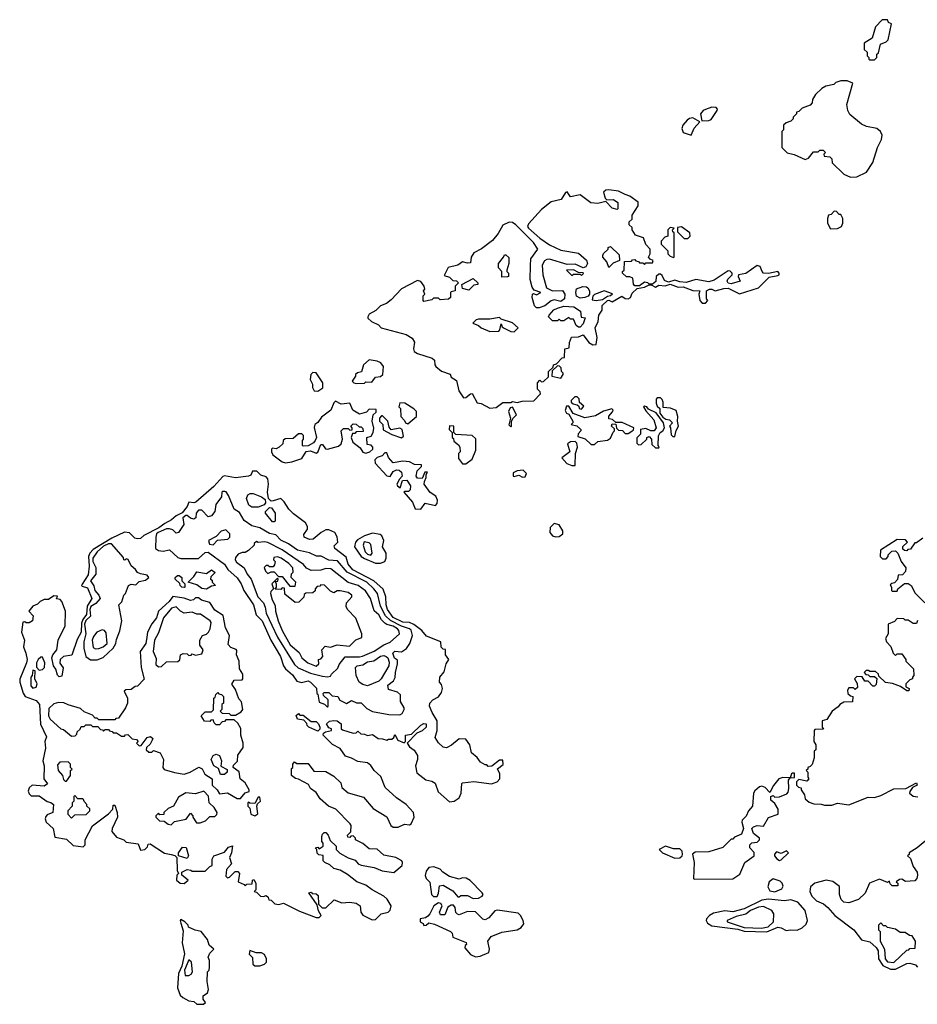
# Model space of a CAD drawing. Extents: x 2769579 to 2883812, y 684207 to 828660.
# Tile 281 of 505: x 2795293 to 2800871, y 808673 to 814790. Entities that reach past the tile are written whole.
import ezdxf

# ---------------------------------------------------------------- set-up
doc = ezdxf.new("R2010")
doc.units = 0

msp = doc.modelspace()

# ---------------------------------------------------------------- linework, layer by layer
at = {"layer": '0CON02XD'}
for points in [[(2800605, 814540), (2800620, 814555), (2800620, 814575), (2800630, 814585), (2800641.7, 814638.3), (2800678.3, 814651.7), (2800690, 814665), (2800710, 814765), (2800691.7, 814771.7), (2800685, 814790), (2800651.7, 814788.3), (2800610, 814745), (2800590, 814675), (2800540, 814645), (2800540, 814605), (2800558.3, 814588.3), (2800560, 814565), (2800570, 814555), (2800570, 814545), (2800575, 814540), (2800605, 814540)], [(2800455, 813812.5), (2800495, 813813.3), (2800555, 813843.3), (2800595, 813902.5), (2800623.6, 813996.4), (2800647.5, 814045), (2800651.7, 814071.7), (2800642.5, 814095), (2800620, 814115), (2800555, 814127.5), (2800525, 814140), (2800451.7, 814201.7), (2800438.8, 814225), (2800433, 814263), (2800470, 814395), (2800435, 814410), (2800395, 814410), (2800365, 814400), (2800351.7, 814388.3), (2800303, 814377), (2800277, 814363), (2800237.5, 814325), (2800220, 814295), (2800217, 814273), (2800205, 814260), (2800155, 814240), (2800135, 814220), (2800120, 814215), (2800120, 814205), (2800100, 814185), (2800100, 814175), (2800085, 814160), (2800055, 814150), (2800040, 814135), (2800040, 814105), (2800030, 814095), (2800030, 813995), (2800063, 813963), (2800105, 813952.5), (2800175, 813922.5), (2800195, 813930), (2800225, 813970), (2800255, 813970), (2800265, 813980), (2800285, 813980), (2800300, 813965), (2800290, 813955), (2800291.7, 813941.7), (2800328.3, 813938.3), (2800340, 813925), (2800341.7, 813901.7), (2800415, 813830), (2800455, 813812.5)], [(2799531.7, 814161.7), (2799575, 814163.3), (2799589.5, 814170.5), (2799627.5, 814225), (2799630, 814235), (2799620, 814245), (2799595, 814245.8), (2799555, 814232), (2799540, 814225), (2799523.3, 814205), (2799531.7, 814161.7)], [(2799465, 814072.5), (2799483.9, 814116.1), (2799520, 814155), (2799475, 814180), (2799455, 814175.8), (2799440, 814165), (2799413.3, 814135), (2799407.5, 814115), (2799415, 814090), (2799465, 814072.5)], [(2798215, 812377.5), (2798255, 812380), (2798295, 812412.5), (2798345, 812412.5), (2798355, 812417.5), (2798385, 812412.5), (2798415, 812420), (2798488.3, 812421.7), (2798530, 812465), (2798528.3, 812478.3), (2798510, 812495), (2798510, 812535), (2798525, 812550), (2798535, 812540), (2798548.3, 812541.7), (2798578.3, 812571.7), (2798580, 812605), (2798608.3, 812631.7), (2798610, 812645), (2798628.3, 812651.7), (2798665, 812690), (2798678.3, 812691.7), (2798680, 812745), (2798708.3, 812751.7), (2798710, 812785), (2798721.7, 812818.3), (2798765, 812820), (2798795, 812832.5), (2798830, 812785), (2798855, 812770), (2798875, 812772.5), (2798882.5, 812815), (2798870, 812875), (2798887.5, 812915), (2798892.5, 812955), (2798912.5, 812985), (2798912.5, 813015), (2798945, 813045.8), (2798955, 813048), (2798975, 813037.5), (2799035, 813073.3), (2799055, 813058), (2799075, 813055.8), (2799088.8, 813065), (2799098.3, 813091.7), (2799129.3, 813120.7), (2799175, 813128.8), (2799205, 813142.5), (2799221.7, 813141.7), (2799245, 813127.5), (2799265, 813140), (2799305, 813136.7), (2799335, 813147.5), (2799385, 813128.8), (2799415, 813130), (2799475, 813106.7), (2799520, 813105), (2799512.5, 813085), (2799520, 813045), (2799535, 813030), (2799555, 813030), (2799570, 813045), (2799560, 813055), (2799560, 813105), (2799580, 813115), (2799595, 813116), (2799615, 813106.2), (2799669.1, 813120.9), (2799695, 813121.4), (2799765, 813086.7), (2799885, 813123.8), (2799905.7, 813144.3), (2799950, 813190), (2800005, 813200), (2800012.5, 813205), (2800012.5, 813215), (2800005, 813226.2), (2799946, 813214), (2799916, 813216), (2799906.7, 813225), (2799895, 813257.5), (2799875, 813262.5), (2799806, 813214), (2799760, 813205), (2799757.5, 813195), (2799770, 813165), (2799715, 813149.2), (2799695, 813153.8), (2799688.8, 813165), (2799692.7, 813177.3), (2799720, 813205), (2799720, 813215), (2799708.3, 813228.3), (2799695, 813230), (2799607.7, 813172.3), (2799575, 813162.5), (2799495, 813176.7), (2799435, 813158), (2799395, 813161.2), (2799365, 813171.2), (2799325, 813160), (2799300.8, 813170.8), (2799285, 813200), (2799275, 813210), (2799265, 813210), (2799247.5, 813195), (2799246.1, 813163.9), (2799225, 813147.5), (2799205, 813147.5), (2799195.9, 813155.9), (2799175, 813160), (2799145, 813136.7), (2799115, 813136.2), (2799107.3, 813147.3), (2799103.3, 813183.3), (2799085, 813192.5), (2799063, 813193), (2799040, 813215), (2799040, 813225), (2799050, 813235), (2799051.7, 813288.3), (2799095, 813290), (2799101.7, 813298.3), (2799115, 813300), (2799121.7, 813291.7), (2799138.3, 813288.3), (2799145, 813280), (2799165, 813280), (2799175, 813270), (2799185, 813280), (2799225, 813280), (2799230, 813295), (2799211.7, 813301.7), (2799200, 813315), (2799210, 813335), (2799210, 813365), (2799183, 813393), (2799170, 813435), (2799120.7, 813450.7), (2799100, 813485), (2799098.3, 813498.3), (2799080, 813515), (2799080, 813535), (2799098.3, 813551.7), (2799100, 813575), (2799136.4, 813633.6), (2799135.9, 813655.9), (2799085, 813693.3), (2799055, 813703.8), (2799015, 813723.8), (2798955, 813733.3), (2798935, 813731.2), (2798921.7, 813718.3), (2798931.2, 813681.2), (2798941.7, 813671.7), (2798983, 813673), (2799010, 813655), (2799010, 813615), (2799005, 813610), (2798975, 813620), (2798935, 813660), (2798885, 813647.5), (2798843, 813653), (2798775, 813702.5), (2798715, 813690), (2798695, 813720), (2798685, 813716.7), (2798656.9, 813673.1), (2798595, 813657.5), (2798535, 813611.4), (2798455, 813522.5), (2798448.9, 813505), (2798453.9, 813493.9), (2798525, 813432.9), (2798585, 813391.1), (2798655, 813359.2), (2798765, 813338.8), (2798815.9, 813295.9), (2798821.2, 813275), (2798811.2, 813255), (2798795, 813249.4), (2798745, 813271.9), (2798695, 813268.2), (2798585, 813301.4), (2798569.4, 813300.6), (2798555, 813292), (2798540, 813265), (2798544.3, 813205), (2798567.5, 813125), (2798605, 813106.2), (2798666.9, 813106.9), (2798680.8, 813085), (2798678, 813055), (2798655, 813038.6), (2798615, 813048.8), (2798596.1, 813043.9), (2798557, 813013), (2798520.3, 812999.7), (2798505, 812999.2), (2798491.7, 813011.7), (2798477.5, 813065), (2798480, 813085), (2798485, 813090), (2798505, 813080), (2798532.5, 813095), (2798489.3, 813109.3), (2798477.5, 813127.5), (2798466.2, 813175), (2798466.4, 813263.6), (2798470, 813305), (2798512.5, 813365), (2798485, 813406.7), (2798375.6, 813515), (2798355, 813529.5), (2798335, 813531.5), (2798295, 813512.9), (2798267.3, 813462.7), (2798232.1, 813417.9), (2798162.7, 813367.3), (2798115, 813341.2), (2798098.8, 813315), (2798095, 813280), (2798075, 813276.7), (2798045, 813286), (2798015, 813266), (2797955, 813250), (2797931.7, 813201.7), (2797965, 813190), (2797985, 813170), (2798008.3, 813168.3), (2798020, 813155), (2798000, 813135), (2798000, 813105), (2797975, 813100), (2797970, 813095), (2797970, 813065), (2797957, 813053), (2797905, 813050), (2797895, 813060), (2797865, 813060), (2797855, 813050), (2797805, 813040), (2797800, 813045), (2797800, 813075), (2797810, 813085), (2797802.5, 813105), (2797810, 813115), (2797807.5, 813135), (2797785, 813163.3), (2797765, 813169.2), (2797665, 813117.1), (2797601.2, 813048.8), (2797572.2, 813027.8), (2797535, 813012.2), (2797506.5, 812983.5), (2797465, 812960.8), (2797455.7, 812945), (2797457.1, 812935), (2797480, 812915), (2797523.8, 812895), (2797540, 812875), (2797695, 812834), (2797731.9, 812811.9), (2797746.9, 812786.9), (2797740.8, 812745), (2797745, 812728.8), (2797765, 812716), (2797857, 812687), (2797870, 812675), (2797872.5, 812645), (2797880, 812635), (2797915, 812607.5), (2797968.3, 812588.3), (2797975, 812570), (2798008.3, 812548.3), (2798022.5, 812485), (2798051.7, 812441.7), (2798065, 812442.5), (2798093.9, 812466.1), (2798105, 812467.5), (2798135, 812410), (2798160, 812405), (2798215, 812377.5)], [(2800331.7, 813491.7), (2800375, 813492.5), (2800400, 813505), (2800407.5, 813525), (2800407.5, 813555), (2800395, 813580), (2800385, 813580), (2800368.3, 813598.3), (2800355, 813600), (2800335, 813580), (2800320, 813575), (2800312.5, 813555), (2800312.5, 813525), (2800331.7, 813491.7)], [(2799355, 813312.5), (2799360, 813315), (2799360, 813465), (2799351.7, 813471.7), (2799350, 813485), (2799360, 813495), (2799335, 813500), (2799320, 813485), (2799320, 813445), (2799301.7, 813438.3), (2799280, 813415), (2799280, 813395), (2799320, 813355), (2799320, 813335), (2799335, 813320), (2799355, 813312.5)], [(2799445, 813430), (2799460, 813445), (2799456.4, 813466.4), (2799405, 813502.5), (2799381.7, 813498.3), (2799381.7, 813471.7), (2799421.7, 813431.7), (2799445, 813430)], [(2798955, 813250), (2798942.5, 813285), (2798917.5, 813315), (2798917.5, 813325), (2798921.7, 813338.3), (2798950, 813365), (2798950, 813375), (2798965, 813380), (2799018.3, 813328.3), (2799020, 813295), (2798981.7, 813278.3), (2798955, 813250)], [(2798290, 813190), (2798290, 813225), (2798268.3, 813248.3), (2798267.5, 813275), (2798300, 813315), (2798305, 813330), (2798315, 813330), (2798331.7, 813311.7), (2798332.5, 813275), (2798320, 813235), (2798320, 813225), (2798330, 813215), (2798330, 813195), (2798325, 813192.5), (2798290, 813190)], [(2798785, 813200), (2798797.5, 813212.5), (2798795, 813216.7), (2798765, 813220), (2798735, 813236.7), (2798690, 813235), (2798725, 813200), (2798735, 813210), (2798775, 813210), (2798785, 813200)], [(2798085, 813110), (2798045, 813120), (2798040, 813145), (2798111.7, 813181.7), (2798140, 813155), (2798140, 813145), (2798115, 813140), (2798085, 813110)], [(2798775, 813060), (2798752.9, 813072.9), (2798748, 813095), (2798752.3, 813117.7), (2798792.3, 813132.3), (2798815, 813131.2), (2798824.2, 813124.2), (2798834.3, 813105), (2798834.4, 813085), (2798825, 813071.9), (2798805, 813063.5), (2798775, 813060)], [(2798875, 813045.8), (2798915, 813051.1), (2798945, 813073.1), (2798965, 813076.7), (2798976.2, 813086.2), (2798925, 813105.8), (2798865, 813083.8), (2798855, 813072.5), (2798850, 813050), (2798875, 813045.8)], [(2798775, 812880), (2798765, 812880), (2798750.7, 812890.7), (2798735, 812930), (2798715, 812930), (2798705, 812940), (2798675, 812920), (2798655, 812920), (2798645, 812930), (2798635, 812920), (2798605, 812920), (2798580, 812945), (2798582.5, 812955), (2798613.2, 812986.8), (2798635, 812998.6), (2798675, 813009.4), (2798736.6, 813006.6), (2798778.8, 812978.8), (2798781.7, 812941.7), (2798807, 812937), (2798795, 812900), (2798775, 812880)], [(2798365, 812850), (2798390, 812875), (2798356.1, 812906.1), (2798285, 812930), (2798275, 812940), (2798215, 812930), (2798145, 812930), (2798130, 812925), (2798110, 812905), (2798145, 812890), (2798160, 812875), (2798215, 812852.5), (2798270, 812855), (2798277, 812863), (2798285, 812900), (2798291.7, 812881.7), (2798303, 812873), (2798345, 812852.5), (2798365, 812850)], [(2797385, 812530), (2797435, 812532.5), (2797445, 812540), (2797481.7, 812538.3), (2797505, 812570), (2797536.2, 812573.8), (2797550, 812585), (2797553.3, 812635), (2797537.5, 812657.5), (2797515, 812668.8), (2797465, 812677.5), (2797430, 812645), (2797416.7, 812603.3), (2797393, 812597), (2797380, 812585), (2797380, 812575), (2797360, 812545), (2797370, 812535), (2797385, 812530)], [(2798655, 812562.5), (2798670, 812585), (2798670, 812595), (2798660, 812605), (2798658.3, 812628.3), (2798648.3, 812638.3), (2798635, 812640), (2798601.7, 812608.3), (2798600, 812575), (2798655, 812562.5)], [(2797145, 812482.5), (2797177, 812503), (2797176.7, 812535), (2797136.4, 812596.4), (2797115, 812597.5), (2797102.5, 812585), (2797097.5, 812555), (2797112.5, 812525), (2797113.3, 812505), (2797122.5, 812485), (2797145, 812482.5)], [(2796945, 812036.7), (2796985, 812043.3), (2797046.2, 812063.8), (2797073, 812107), (2797100.7, 812110.7), (2797135, 812097.5), (2797145, 812102.5), (2797165, 812150), (2797175, 812150), (2797192.5, 812125), (2797205, 812121.2), (2797275, 812141.2), (2797290, 812155), (2797300, 812185), (2797290, 812235), (2797305, 812250), (2797335, 812250), (2797345, 812240), (2797358.3, 812241.7), (2797360, 812255), (2797350, 812265), (2797365, 812280), (2797385, 812276.7), (2797401.7, 812261.7), (2797415, 812260), (2797425, 812250), (2797427.5, 812232.5), (2797385, 812230), (2797375, 812220), (2797361.7, 812218.3), (2797352.5, 812195), (2797363.8, 812165), (2797409.3, 812129.3), (2797425, 812102.5), (2797445, 812097.5), (2797470, 812105), (2797487, 812123), (2797487.5, 812135), (2797477, 812147), (2797451.7, 812151.7), (2797450, 812195), (2797476.4, 812203.6), (2797490, 812225), (2797493, 812253), (2797482.5, 812295), (2797490, 812335), (2797508.3, 812351.7), (2797508.3, 812368.3), (2797465, 812370), (2797448.3, 812351.7), (2797405, 812340), (2797363.6, 812363.6), (2797345, 812407.5), (2797291.7, 812401.7), (2797255, 812420), (2797245, 812410), (2797226.4, 812363.6), (2797168.3, 812321.7), (2797145, 812287.5), (2797127.5, 812275), (2797123, 812257), (2797136.7, 812195), (2797130, 812175), (2797118, 812162), (2797085, 812142.5), (2797055, 812140), (2797050, 812145), (2797050, 812175), (2797056.4, 812183.6), (2797056.4, 812206.4), (2797047, 812217), (2797025, 812217.5), (2796991.7, 812188.3), (2796943, 812187), (2796930, 812175), (2796927.5, 812155), (2796906.1, 812133.9), (2796886.4, 812123.6), (2796865, 812127.5), (2796858.3, 812121.7), (2796857.5, 812105), (2796867, 812087), (2796925, 812042.5), (2796945, 812036.7)], [(2798785, 812370), (2798798.3, 812388.3), (2798772.5, 812412.5), (2798770, 812435), (2798757, 812447), (2798743, 812447), (2798720, 812425), (2798720, 812415), (2798733, 812403), (2798757.5, 812397.5), (2798768.3, 812388.3), (2798770, 812375), (2798785, 812370)], [(2799365, 812200), (2799373, 812237), (2799387.5, 812265), (2799380, 812295), (2799382.5, 812325), (2799371.7, 812361.7), (2799336.4, 812376.4), (2799291.7, 812381.7), (2799292.5, 812415), (2799285, 812430), (2799275, 812440), (2799255, 812440), (2799248.3, 812431.7), (2799248.3, 812408.3), (2799255, 812390), (2799270, 812375), (2799270, 812345), (2799290, 812320), (2799308.3, 812308.3), (2799330, 812305), (2799350, 812285), (2799330, 812265), (2799337.5, 812255), (2799341.7, 812211.7), (2799351.7, 812201.7), (2799365, 812200)], [(2797705, 812280), (2797760, 812325), (2797760, 812355), (2797743, 812373), (2797687, 812407), (2797655, 812410), (2797650, 812385), (2797660, 812375), (2797662.5, 812325), (2797685, 812300), (2797690, 812285), (2797705, 812280)], [(2798345, 812260), (2798350, 812265), (2798350, 812295), (2798360, 812315), (2798380, 812335), (2798355, 812382.5), (2798340.7, 812379.3), (2798330, 812355), (2798342.5, 812315), (2798333.3, 812273.3), (2798345, 812260)], [(2798865, 812150), (2798885, 812170), (2798945, 812177.5), (2798965, 812190), (2798981.7, 812228.3), (2798990, 812235), (2798988.3, 812248.3), (2798970, 812265), (2798975, 812280), (2798998.3, 812278.3), (2799001.7, 812251.7), (2799015, 812240), (2799038.3, 812238.3), (2799055, 812220), (2799075, 812220), (2799097, 812233), (2799108.3, 812241.7), (2799110, 812255), (2799037, 812287), (2798998.3, 812288.3), (2798977, 812307), (2798955, 812310), (2798953.9, 812326.1), (2798977, 812353), (2798980, 812365), (2798971.7, 812371.7), (2798921.4, 812358.6), (2798870.5, 812329.5), (2798805, 812317.5), (2798733, 812343), (2798705, 812390), (2798691.7, 812388.3), (2798682.5, 812362.5), (2798690, 812345), (2798705, 812340), (2798730, 812295), (2798730, 812285), (2798720, 812275), (2798755, 812267.5), (2798780, 812245), (2798780, 812235), (2798763, 812217), (2798761.7, 812201.7), (2798807, 812187), (2798845, 812150), (2798865, 812150)], [(2799265, 812130), (2799267, 812137), (2799260, 812145), (2799262.5, 812205), (2799273.6, 812226.4), (2799290, 812235), (2799300, 812255), (2799293.3, 812285), (2799248.3, 812348.3), (2799200, 812370), (2799190, 812385), (2799175, 812390), (2799170, 812385), (2799185, 812360), (2799233.3, 812305), (2799248.8, 812255), (2799235, 812236.7), (2799215, 812236.7), (2799185, 812250), (2799150, 812245), (2799150, 812215), (2799128.3, 812191.7), (2799128.3, 812158.3), (2799138.3, 812148.3), (2799155, 812150), (2799190, 812185), (2799190, 812195), (2799205, 812200), (2799220, 812185), (2799221.7, 812151.7), (2799245, 812130), (2799265, 812130)], [(2797665, 812192.5), (2797677.5, 812202.5), (2797670, 812245), (2797655, 812252.5), (2797602.5, 812242.5), (2797588.3, 812258.3), (2797580, 812295), (2797548.3, 812328.3), (2797541.7, 812328.3), (2797530, 812315), (2797530, 812295), (2797550, 812275), (2797551.7, 812241.7), (2797605, 812212.5), (2797665, 812192.5)], [(2798065, 812030), (2798105, 812060), (2798127.5, 812115), (2798127, 812187), (2798105, 812207.5), (2798002.5, 812212.5), (2797990, 812225), (2797990, 812265), (2797963, 812267), (2797962.5, 812245), (2797980, 812225), (2797980, 812195), (2797988.3, 812188.3), (2797991.7, 812171.7), (2798019.3, 812149.3), (2798027.5, 812135), (2798030, 812105), (2798020, 812095), (2798020, 812065), (2798045, 812030), (2798065, 812030)], [(2798745, 812020), (2798746.2, 812095), (2798760, 812135), (2798755, 812160), (2798745, 812170), (2798715, 812166.7), (2798697.5, 812155), (2798712.5, 812105), (2798662.5, 812067.5), (2798693.9, 812033.9), (2798725, 812020), (2798745, 812020)], [(2797785, 811750), (2797813, 811787), (2797877, 811773), (2797887.5, 811785), (2797890, 811805), (2797880, 811830), (2797843.6, 811853.6), (2797807.5, 811905), (2797808.3, 811921.7), (2797820, 811945), (2797820, 811965), (2797828.3, 811978.3), (2797811.7, 811978.3), (2797795, 811940), (2797765, 811942.5), (2797757.5, 811955), (2797763, 811987), (2797790, 812015), (2797790, 812025), (2797747, 812027), (2797715, 812043.3), (2797675, 812047.5), (2797615, 812037.5), (2797585, 812070), (2797575, 812100), (2797561.7, 812098.3), (2797545, 812080), (2797515, 812070), (2797500, 812055), (2797502.5, 812035), (2797575, 811956.2), (2797595, 811952.5), (2797615, 811983.3), (2797635, 811993.3), (2797651.7, 811991.7), (2797665, 811980), (2797670, 811955), (2797652.5, 811935), (2797637.5, 811905), (2797640, 811895), (2797658.3, 811881.7), (2797671.7, 811928.3), (2797699.3, 811929.3), (2797722.5, 811895), (2797720, 811870), (2797710, 811860), (2797685, 811860), (2797680, 811855), (2797733.6, 811793.6), (2797750.7, 811750.7), (2797785, 811750)], [(2798418.3, 811948.3), (2798435, 811950), (2798441.7, 811971.7), (2798421.7, 811991.7), (2798385, 811987.5), (2798360, 811975), (2798360, 811955), (2798365, 811952.5), (2798395, 811960), (2798418.3, 811948.3)], [(2797482.5, 809197.5), (2797505, 809200), (2797540, 809235), (2797583.9, 809246.1), (2797595, 809257.5), (2797602, 809285), (2797576.8, 809326.8), (2797555.8, 809345.8), (2797482.5, 809385), (2797445, 809412.5), (2797387.5, 809435), (2797330.7, 809480.7), (2797285, 809507.5), (2797245, 809517.5), (2797220.7, 809540.7), (2797190, 809555), (2797180, 809565), (2797178.3, 809598.3), (2797151.7, 809601.7), (2797141.7, 809611.7), (2797140, 809635), (2797130, 809645), (2797145, 809650), (2797155, 809640), (2797180, 809655), (2797180, 809675), (2797170, 809685), (2797170, 809715), (2797175, 809730), (2797185, 809740), (2797195, 809740), (2797210, 809725), (2797221.7, 809691.7), (2797260, 809655), (2797260, 809635), (2797281.7, 809611.7), (2797335, 809583.3), (2797378.3, 809568.3), (2797397, 809547), (2797415, 809537.5), (2797495, 809522.5), (2797545, 809502.5), (2797617.5, 809492.5), (2797670, 809535), (2797672.5, 809555), (2797667.5, 809565), (2797630, 809585), (2797555, 809600), (2797515, 809637.5), (2797465, 809640), (2797425, 809672.5), (2797380, 809695), (2797380, 809705), (2797365, 809720), (2797351.7, 809718.3), (2797345, 809710), (2797331.7, 809711.7), (2797330, 809725), (2797350, 809745), (2797352.5, 809785), (2797347.5, 809795), (2797257.5, 809885), (2797212.5, 809905), (2797160.7, 809950.7), (2797135, 809990), (2797100, 810015), (2797088.3, 810038.3), (2797025, 810072.5), (2797006.7, 810076.7), (2796982.5, 810095), (2796982.5, 810137.5), (2796990, 810145), (2796990, 810165), (2797000, 810180), (2797015, 810170), (2797085, 810170), (2797121.7, 810121.7), (2797195, 810120), (2797245, 810090), (2797288.3, 810048.3), (2797295, 810020), (2797335, 809987.5), (2797429.3, 809959.3), (2797490.5, 809890.5), (2797575, 809837.5), (2797600, 809785), (2797613, 809773), (2797645, 809773.8), (2797685, 809792.5), (2797715, 809787.5), (2797726.1, 809793.9), (2797743.8, 809835), (2797741.2, 809865), (2797695.6, 809915.6), (2797635, 809956.7), (2797565, 810020), (2797538, 810088), (2797496.1, 810126.1), (2797475, 810157.5), (2797455, 810173.3), (2797395, 810181.2), (2797355, 810203.3), (2797317.5, 810215), (2797285, 810263.3), (2797237, 810287), (2797180, 810345), (2797181.7, 810358.3), (2797193, 810367), (2797230, 810375), (2797230, 810385), (2797215, 810390), (2797200, 810415), (2797218.3, 810431.7), (2797245, 810436.2), (2797265, 810433.8), (2797290, 810415), (2797290, 810385), (2797298.3, 810378.3), (2797365, 810357.5), (2797385, 810360), (2797395, 810370), (2797413, 810353), (2797435, 810352.5), (2797455, 810343.3), (2797485, 810350), (2797520, 810325), (2797548.3, 810321.7), (2797575, 810313.3), (2797585, 810320), (2797605, 810320), (2797618.3, 810331.7), (2797625, 810350), (2797642.5, 810315), (2797681.7, 810298.3), (2797690, 810305), (2797690, 810345), (2797728.3, 810351.7), (2797785, 810407.5), (2797805, 810417.5), (2797820, 810415), (2797820, 810395), (2797795, 810372.5), (2797761.7, 810358.3), (2797700, 810295), (2797715, 810272.5), (2797745, 810252.5), (2797765, 810220), (2797766.1, 810193.9), (2797753.3, 810155), (2797761.4, 810111.4), (2797817.3, 810067.3), (2797855, 810060), (2797875, 810048), (2797893.2, 809993.2), (2797965, 809931.2), (2797992.5, 809935), (2798023.6, 809956.4), (2798037.5, 809985), (2798040, 810045), (2798045, 810050), (2798115, 810057.5), (2798225, 810043.8), (2798260, 810055), (2798277.5, 810075), (2798277.5, 810105), (2798263, 810137), (2798297, 810163), (2798295, 810190), (2798275, 810190), (2798227, 810153), (2798205, 810150), (2798195, 810160), (2798185, 810160), (2798157, 810177), (2798136.4, 810206.4), (2798100, 810235), (2798090, 810285), (2798065, 810320), (2798025, 810322.5), (2797977, 810283), (2797945, 810267.5), (2797925, 810270), (2797895, 810297.5), (2797875, 810330), (2797887.5, 810375), (2797887.5, 810435), (2797857, 810487), (2797840, 810525), (2797842.5, 810545), (2797860, 810565), (2797895, 810583.3), (2797915, 810610), (2797920, 810635), (2797915, 810660), (2797902.5, 810675), (2797903.3, 810705), (2797930.7, 810739.3), (2797942.3, 810787.7), (2797960, 810815), (2797940, 810845), (2797938.3, 810878.3), (2797925, 810880), (2797913, 810893), (2797910, 810925), (2797820.8, 810960.8), (2797792.5, 810995), (2797742.7, 811032.7), (2797715, 811044.2), (2797675, 811047.5), (2797615, 811076), (2797579.2, 811125), (2797570.8, 811155), (2797568.8, 811205), (2797551.7, 811251.7), (2797493.2, 811303.2), (2797363.2, 811373.2), (2797335, 811407.5), (2797321.2, 811451.2), (2797252.5, 811505), (2797248.3, 811521.7), (2797270, 811545), (2797266.4, 811576.4), (2797252.5, 811605), (2797215, 811620), (2797195, 811620), (2797167.5, 811605), (2797117, 811563), (2797095, 811560), (2797060, 811575), (2797058.3, 811591.7), (2797082.5, 811625), (2797081.7, 811641.7), (2797070, 811665), (2796995, 811720), (2796965, 811750), (2796937.5, 811795), (2796916.2, 811816.2), (2796868.3, 811801.7), (2796855, 811800), (2796840, 811815), (2796834, 811855), (2796840, 811905), (2796835, 811937.5), (2796825, 811950), (2796791.2, 811961.2), (2796765.9, 811985.9), (2796740, 811985), (2796728.8, 811961.2), (2796715.8, 811954.2), (2796635, 811942.9), (2796565, 811955.8), (2796555, 811952), (2796499.2, 811890.8), (2796387.1, 811792.9), (2796375, 811788.1), (2796345, 811793.3), (2796333.1, 811765), (2796302.7, 811727.3), (2796265, 811708.5), (2796237.6, 811682.4), (2796195, 811661.1), (2796157.6, 811632.4), (2796065, 811585.5), (2796045, 811567.5), (2796025, 811564), (2796008.9, 811568.9), (2795975, 811601.4), (2795945, 811606.5), (2795865, 811569.5), (2795750.8, 811499.2), (2795728.9, 811475), (2795721.8, 811455), (2795725.6, 811395), (2795718.9, 811341.1), (2795682.5, 811282.5), (2795677.5, 811275), (2795681.2, 811271.2), (2795715, 811260), (2795741.2, 811195), (2795712.5, 811147.5), (2795708.1, 811095), (2795685.4, 811064.6), (2795678, 811042), (2795675.7, 810985), (2795651.2, 810938.8), (2795617, 810843), (2795565, 810833.8), (2795544.1, 810815.9), (2795543.6, 810793.6), (2795563, 810763), (2795555, 810712.5), (2795538.3, 810708.3), (2795527.5, 810717.5), (2795517.5, 810755), (2795503.3, 810775), (2795493.8, 810825), (2795500, 810845), (2795523.3, 810875), (2795533.3, 810935), (2795576, 811025), (2795578.8, 811115), (2795556.1, 811176.1), (2795545, 811187.5), (2795521.7, 811191.7), (2795528.3, 811208.3), (2795505, 811210), (2795471.7, 811188.3), (2795445, 811187.5), (2795420, 811175), (2795405, 811160), (2795375, 811147.5), (2795350, 811115), (2795377, 811087), (2795372.5, 811055), (2795353, 811043), (2795333, 811043), (2795325, 811050), (2795313, 811047), (2795303.8, 810985), (2795322.5, 810935), (2795317.5, 810895), (2795332.5, 810855), (2795338.8, 810815), (2795335.8, 810794.2), (2795293.6, 810693.6), (2795293.3, 810675), (2795315.9, 810605.9), (2795326.4, 810586.4), (2795395, 810560), (2795416.7, 810535), (2795423.6, 810413.6), (2795460, 810335), (2795450, 810305), (2795453.3, 810265), (2795436.7, 810185), (2795446.2, 810155), (2795443.8, 810075), (2795467, 810043), (2795445, 810027.5), (2795370, 810035), (2795351.7, 810018.3), (2795347, 809997), (2795351.7, 809981.7), (2795365, 809967.5), (2795415, 809967.5), (2795465, 809932.5), (2795487, 809927), (2795502.5, 809915), (2795500, 809865), (2795465, 809850), (2795455, 809840), (2795452.5, 809825), (2795457.5, 809805), (2795501.2, 809765), (2795511.7, 809711.7), (2795585, 809700), (2795625, 809660), (2795688.3, 809651.7), (2795700, 809665), (2795700, 809695), (2795745, 809782.5), (2795845, 809856.7), (2795872.5, 809885), (2795875, 809910), (2795885, 809910), (2795900, 809865), (2795901.2, 809835), (2795868.8, 809765), (2795866.4, 809746.4), (2795895, 809712.5), (2795940, 809695), (2795955, 809680), (2796030, 809670), (2796045, 809630), (2796070, 809635), (2796088.3, 809651.7), (2796091.7, 809668.3), (2796105, 809670), (2796193, 809613), (2796233.6, 809603.6), (2796257.5, 809597.5), (2796270, 809585), (2796272.5, 809505), (2796280, 809485), (2796270, 809475), (2796267.5, 809445), (2796290, 809425), (2796315, 809423.3), (2796340, 809445), (2796300, 809475), (2796300, 809495), (2796335, 809510), (2796357, 809507), (2796365, 809500), (2796445, 809500), (2796475, 809530), (2796490, 809535), (2796490, 809575), (2796500, 809595), (2796565, 809617.5), (2796590.7, 809649.3), (2796615, 809657.5), (2796610, 809615), (2796597.5, 809585), (2796610, 809545), (2796578.3, 809511.7), (2796575, 809470), (2796585, 809460), (2796597, 809463), (2796631.7, 809498.3), (2796648.3, 809498.3), (2796660, 809485), (2796650, 809435), (2796688.3, 809418.3), (2796695, 809410), (2796705, 809420), (2796738.3, 809421.7), (2796740, 809445), (2796748.3, 809448.3), (2796760, 809425), (2796760, 809385), (2796750, 809375), (2796765, 809370), (2796790, 809345), (2796807.5, 809342.5), (2796825, 809350), (2796838.3, 809338.3), (2796841.7, 809321.7), (2796855, 809320), (2796878.3, 809298.3), (2796903, 809293), (2796931.7, 809301.7), (2797031.2, 809251.2), (2797135, 809212.5), (2797155, 809212.5), (2797167.5, 809225), (2797150, 809255), (2797141.7, 809291.7), (2797090, 809365), (2797105, 809370), (2797111.7, 809361.7), (2797135, 809360), (2797148.3, 809348.3), (2797150, 809295), (2797173, 809273), (2797195, 809273.3), (2797248.3, 809321.7), (2797295, 809303.8), (2797345, 809308.8), (2797385, 809301.2), (2797408.8, 809285), (2797413.3, 809245), (2797425, 809227.5), (2797482.5, 809197.5)], [(2797655, 810472.5), (2797669.3, 810480.7), (2797682.5, 810505), (2797682.5, 810515), (2797660, 810555), (2797660, 810595), (2797641.7, 810611.7), (2797585, 810630), (2797580, 810655), (2797616.4, 810683.6), (2797627, 810703), (2797627.5, 810735), (2797641.7, 810788.3), (2797641.7, 810811.7), (2797623.3, 810823.3), (2797612.5, 810855), (2797625, 810867.5), (2797665, 810862.5), (2797696.4, 810883.6), (2797717.5, 810915), (2797733.3, 810965), (2797725, 810996.7), (2797715, 811006), (2797665, 811022.9), (2797597.8, 811057.8), (2797565.6, 811085.6), (2797535.9, 811145.9), (2797516.2, 811225), (2797494.2, 811254.2), (2797450, 811295), (2797328.3, 811358.3), (2797267.7, 811427.7), (2797215, 811433.3), (2797166.4, 811456.4), (2797138.3, 811458.3), (2797095, 811477.5), (2797020, 811495), (2796964.1, 811534.1), (2796916.4, 811556.4), (2796885, 811590), (2796845, 811597.5), (2796785, 811632.5), (2796735, 811646.7), (2796688.3, 811678.3), (2796659.3, 811729.3), (2796625, 811750), (2796590, 811835), (2796576.4, 811856.4), (2796568.3, 811858.3), (2796555, 811860), (2796550, 811855), (2796547.5, 811825), (2796511.7, 811778.3), (2796506.7, 811735), (2796485, 811707.5), (2796465, 811702.5), (2796425, 811743.3), (2796405, 811743.3), (2796390, 811725), (2796387.5, 811695), (2796375, 811687.5), (2796355, 811692.5), (2796335, 811710), (2796325, 811710), (2796307.5, 811695), (2796312.5, 811655), (2796280, 811605), (2796265, 811600), (2796245, 811620), (2796225, 811627.5), (2796205, 811626.7), (2796153.3, 811605), (2796143.3, 811595), (2796140, 811575), (2796137.5, 811505), (2796155, 811492.5), (2796185, 811487.5), (2796225, 811497.5), (2796275, 811450), (2796295, 811443.8), (2796405, 811443.3), (2796445, 811480), (2796465, 811482.5), (2796565, 811406.7), (2796586.7, 811375), (2796645, 811322.5), (2796670, 811285), (2796686.7, 811245), (2796746.7, 811155), (2796762.3, 811092.3), (2796800, 811055), (2796853.8, 810935), (2796914, 810835), (2796933.3, 810775), (2796945, 810757.5), (2796989.5, 810719.5), (2797015, 810680), (2797045, 810672.5), (2797085, 810682.5), (2797100, 810675), (2797138.3, 810638.3), (2797140, 810605), (2797145, 810600), (2797155, 810550), (2797188.3, 810538.3), (2797205, 810520), (2797210, 810525), (2797210, 810565), (2797181.7, 810591.7), (2797180, 810605), (2797185, 810610), (2797215, 810610), (2797235, 810590), (2797270, 810585), (2797283.6, 810563.6), (2797325, 810542.5), (2797355, 810560), (2797387, 810547), (2797416.1, 810546.1), (2797450.7, 810510.7), (2797485, 810492.5), (2797587, 810473), (2797655, 810472.5)], [(2796735, 811762), (2796716.2, 811775), (2796703.3, 811815), (2796710.7, 811839.3), (2796725, 811846.7), (2796745, 811846.7), (2796795.9, 811825.9), (2796818.3, 811808.3), (2796821.7, 811788.3), (2796813, 811777), (2796775, 811762.5), (2796735, 811762)], [(2796875, 811670), (2796865, 811670), (2796820, 811725), (2796820, 811735), (2796845, 811760), (2796858.3, 811758.3), (2796880, 811725), (2796880, 811675), (2796875, 811670)], [(2798625, 811576.7), (2798645, 811580), (2798667.5, 811595), (2798667.5, 811615), (2798645, 811652.5), (2798615, 811660), (2798590, 811635), (2798587.5, 811605), (2798605, 811583.3), (2798625, 811576.7)], [(2796495, 811527.5), (2796523, 811557), (2796587, 811563), (2796600, 811575), (2796600, 811595), (2796575, 811620), (2796545, 811612.5), (2796515, 811580), (2796467.5, 811555), (2796472.3, 811532.3), (2796495, 811527.5)], [(2797535, 811413.3), (2797562.5, 811425), (2797570, 811445), (2797570, 811475), (2797547.5, 811515), (2797556.7, 811555), (2797543, 811583), (2797532.5, 811592.5), (2797485, 811601.2), (2797435, 811584.2), (2797391.7, 811558.3), (2797380, 811545), (2797373.3, 811515), (2797415.8, 811455.8), (2797435, 811442), (2797505, 811413.3), (2797535, 811413.3)], [(2800905, 811570), (2800865, 811540), (2800855, 811540), (2800828.3, 811501.7), (2800811.7, 811498.3), (2800805, 811490), (2800791.7, 811491.7), (2800781.7, 811501.7), (2800781.7, 811518.3), (2800810, 811545), (2800798.3, 811558.3), (2800745, 811560), (2800642.5, 811495), (2800640, 811455), (2800655, 811440), (2800678.3, 811441.7), (2800690, 811455), (2800690, 811465), (2800711.7, 811488.3), (2800735, 811490), (2800750, 811475), (2800770, 811425), (2800800, 811385), (2800798.3, 811361.7), (2800778.3, 811341.7), (2800751.7, 811338.3), (2800748.3, 811311.7), (2800728.3, 811291.7), (2800711.7, 811288.3), (2800701.7, 811278.3), (2800710, 811265), (2800710, 811245), (2800715, 811240), (2800745, 811240), (2800750, 811255), (2800791.7, 811288.3), (2800815, 811287.5), (2800832.5, 811275), (2800857, 811227), (2800918.3, 811168.3)], [(2795775, 810813.3), (2795813, 810827), (2795874.2, 810885.8), (2795891.2, 810915), (2795895, 810940), (2795916.4, 810993.6), (2795927.5, 811055), (2795910, 811155), (2795927, 811173), (2795940, 811215), (2795950, 811225), (2795970, 811275), (2795985, 811282.5), (2796015, 811280), (2796035, 811300), (2796075, 811307.5), (2796096.7, 811325), (2796085, 811340), (2796045, 811346.7), (2796026.1, 811356.1), (2796013.3, 811375), (2795985, 811397.5), (2795966.4, 811436.4), (2795955, 811440), (2795947, 811433), (2795940, 811435), (2795938.3, 811448.3), (2795863.3, 811533.3), (2795845, 811533.8), (2795815, 811519.2), (2795773.8, 811485), (2795748.8, 811445), (2795748.8, 811425), (2795766.4, 811386.4), (2795767.5, 811345), (2795734, 811305), (2795753.9, 811273.9), (2795760, 811245), (2795786, 811216), (2795793.3, 811195), (2795765.8, 811164.2), (2795734.4, 811145), (2795728.9, 811125), (2795734, 811085), (2795705, 811057.5), (2795696.7, 811035), (2795704.2, 810975.8), (2795691.2, 810925), (2795691.2, 810885), (2795703.3, 810835), (2795733.6, 810813.6), (2795775, 810813.3)], [(2797205, 810707.5), (2797225, 810712.5), (2797230, 810725), (2797269.3, 810760.7), (2797277.5, 810785), (2797315, 810832.5), (2797405, 810831.2), (2797423.9, 810836.1), (2797495, 810866.7), (2797555, 810906.7), (2797595, 810923.8), (2797652.5, 810975), (2797650, 810995), (2797641.2, 811005), (2797615, 811022.5), (2797575, 811032), (2797561.2, 811041.2), (2797541.2, 811061.2), (2797525, 811092.5), (2797495, 811117.5), (2797473.3, 811195), (2797441.7, 811241.7), (2797395.9, 811275.9), (2797335, 811293.3), (2797227.7, 811377.7), (2797195, 811380), (2797165, 811370), (2797105, 811367.5), (2797075, 811382.5), (2797056.1, 811406.1), (2796925, 811497.5), (2796835, 811541.2), (2796815, 811546.2), (2796775, 811542.5), (2796765, 811547.5), (2796750, 811535), (2796750, 811525), (2796715, 811492.5), (2796695, 811480), (2796675, 811480), (2796650.7, 811469.3), (2796635, 811450), (2796632.5, 811435), (2796640.7, 811420.7), (2796687.5, 811385), (2796706.7, 811345), (2796732.5, 811315), (2796773.8, 811205), (2796807.3, 811167.3), (2796819.5, 811139.5), (2796824.1, 811104.1), (2796896.2, 810955), (2797000, 810785), (2797024.1, 810764.1), (2797101.2, 810731.2), (2797175, 810711.2), (2797205, 810707.5)], [(2797475, 811464), (2797482.5, 811475), (2797475, 811530), (2797465, 811540), (2797434.1, 811545.9), (2797426.7, 811525), (2797440, 811485), (2797455, 811468.8), (2797475, 811464)], [(2797005, 811270), (2797010, 811295), (2796980, 811325), (2796983, 811347), (2796991.7, 811358.3), (2796990, 811385), (2796965, 811412.5), (2796917.5, 811445), (2796895, 811452.5), (2796871.7, 811448.3), (2796870, 811435), (2796880, 811425), (2796877, 811403), (2796868.3, 811391.7), (2796845, 811390), (2796835, 811400), (2796825, 811400), (2796813, 811387), (2796820, 811365), (2796835, 811350), (2796855, 811360), (2796875, 811360), (2796901.7, 811331.7), (2796925, 811330), (2796971.7, 811271.7), (2797005, 811270)], [(2796315, 811262.5), (2796300, 811265), (2796290, 811275), (2796288.3, 811288.3), (2796260, 811315), (2796260, 811325), (2796273, 811337), (2796285, 811337.5), (2796300, 811325), (2796300, 811305), (2796320, 811285), (2796320, 811265), (2796315, 811262.5)], [(2796455, 811253.3), (2796425, 811256.7), (2796395, 811280), (2796340, 811295), (2796375, 811330), (2796395, 811360), (2796455, 811350), (2796485, 811372.5), (2796507.5, 811355), (2796481.7, 811328.3), (2796480, 811315), (2796488.3, 811308.3), (2796490, 811295), (2796510, 811275), (2796485, 811270), (2796455, 811253.3)], [(2797135, 810773.3), (2797151.7, 810788.3), (2797150, 810815), (2797165, 810820), (2797177.5, 810835), (2797170, 810875), (2797191.7, 810898.3), (2797225, 810892.5), (2797265, 810907.5), (2797341.7, 810898.3), (2797381.7, 810938.3), (2797418.3, 810951.7), (2797420, 810975), (2797381.7, 811071.7), (2797330, 811125), (2797322.5, 811145), (2797323, 811167), (2797357.5, 811205), (2797357.5, 811215), (2797335, 811232.5), (2797285, 811242.5), (2797265, 811242.5), (2797245, 811230), (2797225, 811240), (2797187, 811277), (2797165, 811280), (2797158.3, 811271.7), (2797141.7, 811268.3), (2797130, 811255), (2797128.3, 811241.7), (2797115, 811230), (2797071.7, 811228.3), (2797061.7, 811218.3), (2797058.3, 811201.7), (2797028.3, 811171.7), (2797005, 811170), (2796941.7, 811221.7), (2796938.3, 811258.3), (2796925, 811260), (2796915, 811250), (2796881.7, 811251.7), (2796890, 811265), (2796890, 811285), (2796880, 811300), (2796898.3, 811301.7), (2796900, 811315), (2796895, 811320), (2796860, 811285), (2796870, 811255), (2796853, 811237), (2796852.5, 811225), (2796862.5, 811185), (2796881.7, 811151.7), (2796883.3, 811115), (2796898.8, 811055), (2796923.8, 810995), (2796975, 810907.5), (2797029.3, 810859.3), (2797047.5, 810825), (2797083.9, 810793.9), (2797135, 810773.3)], [(2796665, 809952.5), (2796693.6, 809986.4), (2796720, 809995), (2796720, 810005), (2796695, 810050), (2796663, 810073), (2796657, 810117), (2796620, 810145), (2796621.7, 810158.3), (2796647, 810183), (2796648.3, 810221.7), (2796681.7, 810268.3), (2796682.5, 810295), (2796667.5, 810345), (2796667, 810387), (2796649.3, 810419.3), (2796625, 810440), (2796575, 810440), (2796565, 810430), (2796551.7, 810428.3), (2796535, 810410), (2796515, 810410), (2796501.7, 810421.7), (2796495, 810440), (2796481.7, 810438.3), (2796475, 810430), (2796441.7, 810431.7), (2796420, 810465), (2796445, 810490), (2796485, 810490), (2796498.3, 810501.7), (2796500, 810575), (2796508.3, 810581.7), (2796511.7, 810598.3), (2796525, 810610), (2796531.7, 810601.7), (2796548.3, 810598.3), (2796560, 810585), (2796560, 810545), (2796550, 810535), (2796550, 810505), (2796540, 810495), (2796551.7, 810481.7), (2796595, 810480), (2796605, 810470), (2796635, 810470), (2796669.3, 810490.7), (2796680, 810505), (2796671.7, 810551.7), (2796655, 810570), (2796635, 810630), (2796612.5, 810662.5), (2796625, 810687.5), (2796675, 810690), (2796680, 810695), (2796680, 810725), (2796658.3, 810758.3), (2796656.7, 810805), (2796640, 810845), (2796641.7, 810871.7), (2796638.3, 810878.3), (2796605, 810890), (2796588.3, 810908.3), (2796597.5, 810965), (2796573, 811013), (2796558.3, 811088.3), (2796505, 811122.5), (2796475, 811170), (2796423, 811183), (2796405, 811197.5), (2796385, 811197.5), (2796373.6, 811186.4), (2796355, 811181.2), (2796315, 811196.7), (2796245, 811206), (2796222.5, 811175), (2796156.7, 811115), (2796143.3, 811075), (2796113.9, 811036.1), (2796086.7, 810985), (2796083.8, 810955), (2796076.2, 810915), (2796042.5, 810865), (2796047.5, 810765), (2796067, 810693), (2796025, 810650), (2796011.7, 810648.3), (2795985, 810630), (2795953, 810627), (2795941.7, 810618.3), (2795962.5, 810575), (2795962.5, 810545), (2795950, 810515), (2795908.3, 810451.7), (2795891.7, 810448.3), (2795885, 810440), (2795785, 810440), (2795775, 810450), (2795761.7, 810451.7), (2795745, 810470), (2795695, 810490), (2795671.7, 810511.7), (2795593.6, 810533.6), (2795567, 810547), (2795535, 810547.5), (2795505, 810540), (2795475, 810510), (2795472.5, 810465), (2795482.5, 810445), (2795550, 810385), (2795565, 810380), (2795615, 810340), (2795638.3, 810341.7), (2795648.3, 810351.7), (2795650, 810365), (2795668.3, 810381.7), (2795675, 810400), (2795695, 810400), (2795705, 810410), (2795735, 810410), (2795745, 810400), (2795778.3, 810398.3), (2795795, 810380), (2795808.3, 810378.3), (2795815, 810370), (2795825, 810380), (2795845, 810380), (2795851.7, 810371.7), (2795868.3, 810368.3), (2795875, 810360), (2795895, 810360), (2795925, 810340), (2795945, 810340), (2795951.7, 810348.3), (2795965, 810350), (2795991.7, 810321.7), (2796018.3, 810318.3), (2796030, 810305), (2796020, 810295), (2796035, 810280), (2796048.3, 810281.7), (2796085, 810330), (2796107, 810337), (2796120, 810325), (2796117.5, 810315), (2796105, 810290), (2796081.7, 810268.3), (2796080, 810255), (2796095, 810240), (2796115, 810240), (2796125, 810250), (2796166.4, 810236.4), (2796187.5, 810195), (2796182.5, 810145), (2796191.7, 810131.7), (2796255, 810112.5), (2796315, 810102.5), (2796353.6, 810116.4), (2796407, 810147), (2796426.4, 810136.4), (2796443.3, 810103.3), (2796490, 810075), (2796490, 810035), (2796520, 810005), (2796535, 809980), (2796585, 809987.5), (2796645, 809952.5), (2796665, 809952.5)], [(2796155, 810770), (2796175, 810772.5), (2796205, 810800), (2796277, 810803), (2796287.5, 810812.5), (2796292.5, 810845), (2796308.3, 810851.7), (2796335, 810850), (2796345, 810840), (2796358.3, 810841.7), (2796365, 810850), (2796385, 810842.5), (2796425, 810850), (2796432.5, 810875), (2796412.5, 810905), (2796412.5, 810935), (2796430, 810965), (2796455, 810972.5), (2796467.5, 810985), (2796476.7, 811005), (2796482.5, 811045), (2796476.4, 811056.4), (2796416.4, 811096.4), (2796395, 811096.7), (2796365, 811110), (2796315, 811103.3), (2796292.5, 811115), (2796265, 811143.3), (2796237.5, 811135), (2796186.2, 811075), (2796155, 810980), (2796131.2, 810935), (2796123.3, 810865), (2796141.7, 810821.7), (2796140, 810785), (2796155, 810770)], [(2800871.7, 811058.3), (2800865, 811040), (2800845, 811040), (2800815, 811060), (2800795, 811060), (2800787, 811067), (2800745, 811070), (2800728.3, 811051.7), (2800690, 811035), (2800690, 810975), (2800672.5, 810945), (2800680, 810925), (2800707, 810897), (2800720, 810855), (2800735, 810840), (2800745, 810850), (2800775, 810850), (2800800, 810815), (2800800, 810805), (2800847, 810757), (2800850, 810715), (2800840, 810705), (2800840, 810695), (2800825, 810690), (2800800, 810665), (2800800, 810645), (2800820, 810635), (2800818.3, 810621.7), (2800805, 810620), (2800767, 810647), (2800717, 810667), (2800673, 810673), (2800631.7, 810711.7), (2800630, 810725), (2800611.7, 810741.7), (2800575, 810740), (2800567, 810747), (2800553, 810747), (2800540, 810735), (2800551.7, 810721.7), (2800565, 810720), (2800575, 810710), (2800605, 810710), (2800618.3, 810698.3), (2800615, 810660), (2800605, 810650), (2800595, 810650), (2800565, 810680), (2800545, 810680), (2800528.3, 810708.3), (2800495, 810710), (2800480, 810695), (2800497, 810667), (2800498.3, 810641.7), (2800485, 810630), (2800475, 810640), (2800445, 810640), (2800437.5, 810625), (2800440, 810605), (2800455, 810590), (2800470, 810585), (2800468.3, 810551.7), (2800415, 810550), (2800390, 810535), (2800379.3, 810520.7), (2800342.5, 810495), (2800308.3, 810441.7), (2800280, 810435), (2800280, 810395), (2800288.3, 810381.7), (2800235, 810380), (2800230, 810375), (2800227.5, 810305), (2800240, 810285), (2800240, 810255), (2800230, 810245), (2800230, 810205), (2800217, 810163), (2800205, 810150), (2800190, 810145), (2800190, 810135), (2800180, 810125), (2800190, 810115), (2800190, 810085), (2800197, 810073), (2800185, 810060), (2800135, 810070), (2800120, 810055), (2800120, 810035), (2800131.7, 810021.7), (2800148.3, 810018.3), (2800150, 810005), (2800170, 809975), (2800175, 809950), (2800198.3, 809928.3), (2800228.3, 809918.3), (2800273, 809917), (2800295, 809910)], [(2795765, 810882.5), (2795785, 810883.8), (2795812.5, 810895), (2795836.7, 810915), (2795831.7, 810981.7), (2795820, 810995), (2795805, 811000), (2795772.5, 810985), (2795751.7, 810958.3), (2795743.9, 810936.1), (2795750.7, 810890.7), (2795765, 810882.5)], [(2795415, 810750), (2795435, 810752.5), (2795447.5, 810765), (2795448.8, 810795), (2795435, 810830), (2795425, 810830), (2795407.5, 810815), (2795397.5, 810795), (2795398.3, 810768.3), (2795415, 810750)], [(2797455, 810652.5), (2797425, 810660), (2797403.3, 810675), (2797383.3, 810715), (2797380, 810765), (2797390, 810775), (2797425, 810782.5), (2797455, 810800), (2797493.6, 810806.4), (2797535, 810836.2), (2797555, 810840), (2797570, 810835), (2797580, 810825), (2797589.3, 810799.3), (2797586.7, 810775), (2797540, 810695), (2797525, 810680), (2797455, 810652.5)], [(2795375, 810636.7), (2795395, 810642.5), (2795402, 810665), (2795387.5, 810695), (2795390, 810745), (2795375, 810750), (2795370, 810715), (2795362.5, 810705), (2795361.7, 810651.7), (2795375, 810636.7)], [(2797145, 810370), (2797090, 810395), (2797080, 810405), (2797078.3, 810418.3), (2797058.3, 810438.3), (2797020, 810445), (2797011.7, 810468.3), (2797025, 810480), (2797035, 810470), (2797055, 810470), (2797105, 810430), (2797135, 810430), (2797150, 810415), (2797157.5, 810395), (2797157.5, 810382.5), (2797145, 810370)], [(2796565, 810100), (2796540.7, 810100.7), (2796528.3, 810138.3), (2796500, 810155), (2796482.5, 810195), (2796495, 810220), (2796515, 810227.5), (2796535, 810220), (2796547.5, 810185), (2796542.5, 810152.5), (2796581.7, 810131.7), (2796582.5, 810115), (2796565, 810100)], [(2795585, 810060), (2795610, 810095), (2795610, 810125), (2795620, 810135), (2795610, 810145), (2795610, 810165), (2795595, 810180), (2795543, 810177), (2795528.3, 810161.7), (2795532.5, 810125), (2795560, 810095), (2795565, 810070), (2795575, 810060), (2795585, 810060)], [(2799485, 809450), (2799725, 809453.8), (2799768.8, 809481.2), (2799800, 809555), (2799857.5, 809595), (2799857, 809617), (2799830, 809645), (2799830, 809665), (2799843, 809677), (2799875, 809680), (2799890, 809695), (2799890, 809705), (2799853.9, 809733.9), (2799842.5, 809765), (2799853.8, 809776.2), (2799875, 809783.3), (2799915, 809780), (2799946.7, 809833.3), (2800006.2, 809853.8), (2800006.7, 809885), (2799985, 809920), (2799961.7, 809941.7), (2799960, 809965), (2799975, 809970), (2799985, 809960), (2800015, 809961.2), (2800059.2, 809980.8), (2800068, 809992), (2800072, 810015), (2800070, 810065), (2800080, 810080), (2800108.3, 810081.7), (2800108.3, 810108.3), (2800095, 810110), (2800090, 810105), (2800080, 810080), (2800035, 810082.5), (2800010, 810075), (2799976.4, 810033.6), (2799955, 809990), (2799925, 810020), (2799905, 810027.5), (2799890, 810025), (2799860.7, 809999.3), (2799852.5, 809985), (2799846.7, 809905), (2799822.5, 809875), (2799808.3, 809841.7), (2799783, 809817), (2799780, 809805), (2799790, 809765), (2799779.3, 809730.7), (2799735, 809712.5), (2799725, 809700), (2799715, 809700), (2799661.7, 809648.3), (2799575, 809621.2), (2799490.7, 809619.3), (2799473, 809607), (2799483.3, 809555), (2799480, 809455), (2799485, 809450)], [(2800295, 809910), (2800339.3, 809910.7), (2800375, 809923.3), (2800445, 809913.3), (2800565, 809960), (2800605, 809958.8), (2800645, 809970), (2800725, 810012.5), (2800800, 810015), (2800865, 810050), (2800870, 810035), (2800840, 810020), (2800823.8, 809996.2), (2800823.3, 809985), (2800845.9, 809965.9), (2800875, 809962)], [(2795615, 809830), (2795635, 809850), (2795707, 809853), (2795730, 809875), (2795728.3, 809888.3), (2795710, 809905), (2795710, 809915), (2795693, 809933), (2795690, 809945), (2795685, 809950), (2795655, 809950), (2795635, 809970), (2795630, 809965), (2795630, 809935), (2795620, 809925), (2795620, 809905), (2795592.5, 809875), (2795592.5, 809855), (2795615, 809830)], [(2796235, 809787.5), (2796255, 809810), (2796327, 809823), (2796355, 809860), (2796370, 809845), (2796370, 809835), (2796391.7, 809801.7), (2796415, 809800), (2796447, 809813), (2796475, 809840), (2796505, 809840), (2796518.3, 809851.7), (2796520, 809865), (2796502.5, 809895), (2796470, 809925), (2796467, 809967), (2796438.3, 809998.3), (2796385, 809980), (2796325, 809987.5), (2796280.7, 809959.3), (2796250, 809905), (2796215, 809890), (2796190, 809865), (2796188.3, 809851.7), (2796165, 809850), (2796155, 809860), (2796140, 809845), (2796140, 809835), (2796163, 809813), (2796191.7, 809811.7), (2796215, 809792.5), (2796235, 809787.5)], [(2796755, 809843.3), (2796773.3, 809856.7), (2796767.5, 809905), (2796771.7, 809918.3), (2796790, 809935), (2796785, 809960), (2796775, 809960), (2796755, 809920), (2796722.5, 809922.5), (2796715, 809930), (2796710, 809925), (2796710, 809905), (2796722.5, 809892.5), (2796730, 809855), (2796755, 809843.3)], [(2800933, 809697), (2800870, 809645), (2800820, 809615), (2800820, 809605), (2800810, 809595), (2800828.3, 809578.3), (2800845, 809530), (2800870, 809495), (2800872.5, 809475), (2800867.5, 809455), (2800855, 809440), (2800797, 809437), (2800775, 809450), (2800760.7, 809449.3), (2800740, 809435), (2800750, 809425), (2800750, 809410), (2800715, 809410), (2800701.7, 809421.7), (2800697.5, 809437.5), (2800685, 809430), (2800635, 809450), (2800574.1, 809425.9), (2800546.1, 809363.9), (2800506.1, 809323.9), (2800446.1, 809303.9), (2800415, 809308.8), (2800396.7, 809325), (2800386.4, 809356.4), (2800386.7, 809405), (2800345, 809436.7), (2800305, 809443.8), (2800234.1, 809425.9), (2800206.4, 809403.6), (2800203.8, 809375), (2800215.9, 809345.9), (2800245, 809316.7), (2800287, 809297), (2800315.7, 809275.7), (2800358, 809225), (2800475.7, 809135.7), (2800525, 809073.3), (2800575, 809062), (2800615.5, 809025.5), (2800627.5, 809005), (2800629.2, 808955), (2800656.2, 808915), (2800705, 808890.8), (2800735, 808890.8), (2800805, 808927.5), (2800825, 808929.2), (2800859.5, 808919.5), (2800871.2, 808905)], [(2796335, 809580), (2796280, 809595), (2796280, 809615), (2796305, 809650), (2796327, 809647), (2796342.5, 809595), (2796335, 809580)], [(2799365, 809581.2), (2799395, 809583.3), (2799410, 809595), (2799412.5, 809605), (2799410, 809625), (2799395, 809640), (2799355, 809640), (2799306.4, 809656.4), (2799267.5, 809635), (2799287.5, 809615), (2799365, 809581.2)], [(2800015, 809567.5), (2800025, 809570), (2800070, 809615), (2800057, 809627), (2800025, 809610), (2799995, 809620), (2799983, 809607), (2799982.5, 809595), (2799997, 809577), (2800015, 809567.5)], [(2798110.7, 809330.7), (2798145, 809333.3), (2798167.5, 809345), (2798172.5, 809355), (2798167.5, 809365), (2798093, 809443), (2798067, 809457), (2798045, 809460), (2798025, 809450), (2797965, 809467.5), (2797923.6, 809493.6), (2797905, 809512.5), (2797866.4, 809526.4), (2797835, 809522.5), (2797819.3, 809500.7), (2797813.3, 809473.3), (2797820, 809455), (2797841.7, 809431.7), (2797852, 809355), (2797865, 809343.3), (2797886.4, 809343.6), (2797896.4, 809363.6), (2797901.7, 809408.3), (2797925, 809412.5), (2797985, 809377.5), (2798015, 809340), (2798025, 809340), (2798035, 809350), (2798075, 809350), (2798110.7, 809330.7)], [(2799985, 809372.5), (2800028.9, 809391.1), (2800037.3, 809407.3), (2800032, 809425), (2800017.8, 809437.8), (2799975, 809452), (2799951.2, 809435), (2799942.7, 809402.7), (2799955, 809378), (2799985, 809372.5)], [(2798125, 808967.5), (2798155, 808972.5), (2798207.5, 808995), (2798212.5, 809015), (2798202.5, 809065), (2798222.5, 809095), (2798288.8, 809121.2), (2798385, 809136.2), (2798409.7, 809150.3), (2798425.8, 809174.2), (2798422, 809195), (2798406.2, 809225), (2798389.7, 809239.7), (2798261.7, 809258.3), (2798245, 809253.3), (2798209.3, 809210.7), (2798185, 809197.5), (2798171.7, 809201.7), (2798125, 809247.5), (2798075, 809250), (2798025, 809230), (2798013, 809233), (2798003, 809243), (2798000, 809275), (2797988.3, 809288.3), (2797975, 809290), (2797953, 809277), (2797935, 809230), (2797908.3, 809228.3), (2797902.5, 809245), (2797917.5, 809285), (2797909.3, 809299.3), (2797895, 809303.3), (2797866.7, 809285), (2797842.5, 809235), (2797829.3, 809220.7), (2797815, 809210), (2797782.5, 809205), (2797782.5, 809185), (2797800, 809175), (2797805, 809162.5), (2797820, 809165), (2797835, 809180), (2797871.7, 809171.7), (2797970, 809125), (2797980, 809115), (2797985, 809090), (2798068.3, 809058.3), (2798070, 809045), (2798061.7, 809038.3), (2798060, 809025), (2798093.6, 808983.6), (2798125, 808967.5)], [(2799935, 809123.5), (2800005, 809152.5), (2800025, 809148.8), (2800055, 809131.2), (2800085, 809136.2), (2800125, 809133.3), (2800155, 809147.5), (2800179.3, 809170.7), (2800187.5, 809195), (2800175, 809256.7), (2800128.3, 809308.3), (2800085, 809322.5), (2800045, 809316.7), (2799945.9, 809325.9), (2799905, 809320), (2799795, 809266.2), (2799725, 809248.6), (2799675, 809253.8), (2799605, 809238.6), (2799580, 809225), (2799560.8, 809205), (2799559.2, 809195), (2799567.6, 809177.6), (2799595, 809160.6), (2799755, 809141.1), (2799795, 809127.8), (2799935, 809123.5)], [(2799903, 809147), (2799945, 809154.2), (2799976.7, 809185), (2799980, 809235), (2799966.1, 809256.1), (2799915, 809280), (2799885, 809276.2), (2799835, 809255.8), (2799805, 809234), (2799745, 809218), (2799690, 809195), (2799690, 809185), (2799795, 809150.6), (2799903, 809147)], [(2796435, 808673.3), (2796447.5, 808685), (2796432.5, 808705), (2796433.3, 808725), (2796460, 808745), (2796467.5, 808765), (2796457.5, 808815), (2796460, 808875), (2796470, 808885), (2796472.5, 808905), (2796472.5, 808945), (2796463.6, 808966.4), (2796475, 808990), (2796500, 809015), (2796471.7, 809041.7), (2796460, 809075), (2796420, 809125), (2796383, 809133), (2796343, 809153), (2796340, 809165), (2796320, 809185), (2796295, 809200), (2796290, 809195), (2796293.6, 809176.4), (2796309.5, 809129.5), (2796303.6, 809055), (2796316.6, 808986.6), (2796300.5, 808909.5), (2796280.8, 808865), (2796274.5, 808775), (2796290.5, 808730.5), (2796307.1, 808715), (2796345, 808695.5), (2796375, 808690.8), (2796395, 808674.4), (2796435, 808673.3)], [(2800725, 808933.3), (2800805, 809010), (2800818.3, 809011.7), (2800825, 809020), (2800858.3, 809021.7), (2800860, 809065), (2800838.3, 809098.3), (2800821.7, 809101.7), (2800795, 809120), (2800765, 809120), (2800735, 809140), (2800685, 809150), (2800675, 809160), (2800661.7, 809161.7), (2800645, 809180), (2800630, 809165), (2800630, 809135), (2800640, 809125), (2800640, 809065), (2800666.4, 809016.4), (2800671.2, 808955), (2800685, 808936.7), (2800725, 808933.3)], [(2796755, 808912.5), (2796785, 808913.3), (2796815, 808922.5), (2796826.7, 808935), (2796826.7, 808955), (2796815, 808982.5), (2796795, 808993.3), (2796763.3, 808993.3), (2796722.5, 809007.5), (2796720, 808985), (2796740, 808965), (2796743, 808923), (2796755, 808912.5)], [(2796321.7, 808851.7), (2796345, 808852.5), (2796359.3, 808860.7), (2796367.5, 808875), (2796360, 808935), (2796345, 808950), (2796317.5, 808885), (2796321.7, 808851.7)]]:
    msp.add_lwpolyline(points, dxfattribs=at)

doc.saveas('drawing.dxf')
